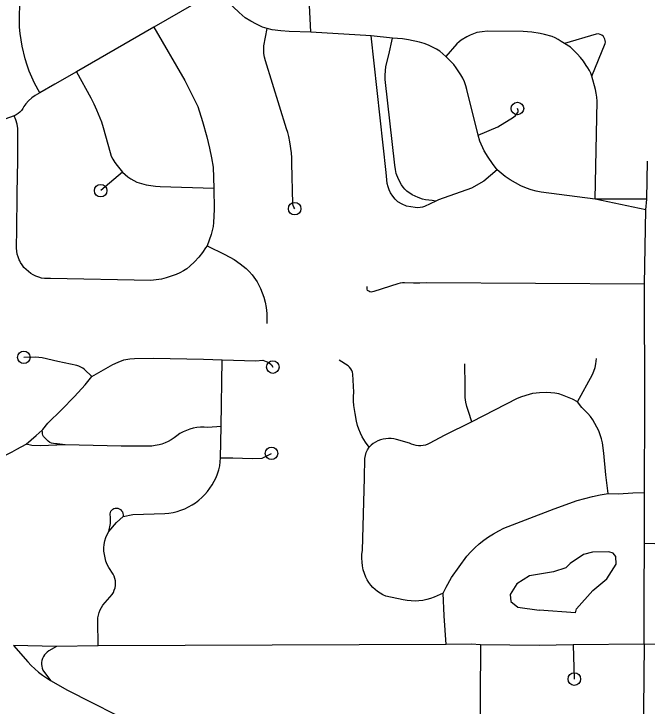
# Model space of a CAD drawing. Extents: x -19 to 366, y -4 to 359.
# Drawn here: x 149.785 to 150.262, y 191.643 to 192.164 of the extents above; entities that cross this region are included whole.
import ezdxf

# ---------------------------------------------------------------- set-up
doc = ezdxf.new("R2010")
doc.units = 0
for name, color, linetype in [('R_Striping', 7, 'Continuous'), ('R_Temp Easement', 7, 'Continuous'), ('Sheet Fence', 7, 'Continuous')]:
    doc.layers.add(name, color=color, linetype=linetype)

msp = doc.modelspace()

# ---------------------------------------------------------------- linework, layer by layer
at = {"layer": 'R_Striping'}
for points in [[(150.0087, 192.15018), (150.00738, 192.17591), (150.0074, 192.21015), (150.0074, 192.22523)], [(149.80451, 192.1046), (149.80046, 192.11189), (149.79843, 192.11634), (149.79656, 192.12087), (149.79493, 192.12548), (149.79349, 192.13016), (149.79117, 192.1396), (149.79032, 192.14434), (149.78968, 192.14912), (149.78927, 192.15393), (149.78913, 192.15875), (149.78941, 192.17456), (149.78994, 192.17997)], [(149.93884, 192.18214), (149.89036, 192.15392)], [(149.97572, 192.15298), (149.97225, 192.1541), (149.96783, 192.15621), (149.96349, 192.15853), (149.9593, 192.16108), (149.95463, 192.16515), (149.95012, 192.16941), (149.93884, 192.18214)], [(149.89036, 192.15392), (149.83215, 192.1204)], [(149.89036, 192.15392), (149.9137, 192.11384), (149.92355, 192.0942), (149.92708, 192.08291), (149.93034, 192.07152), (149.93235, 192.06281), (149.93377, 192.05565), (149.93498, 192.04845), (149.93557, 192.03264)], [(149.9965, 192.0173), (149.9958, 192.01844), (149.99534, 192.01969), (149.99508, 192.021), (149.99429, 192.05157), (149.99431, 192.05548), (149.99403, 192.05937), (149.99293, 192.06753), (149.99202, 192.07176), (149.99121, 192.07459), (149.9902, 192.07736), (149.97438, 192.12861), (149.97371, 192.13138), (149.97332, 192.1342), (149.97316, 192.13704), (149.97327, 192.13989), (149.97572, 192.15298)], [(150.0087, 192.15018), (149.99229, 192.15076), (149.98593, 192.15127), (149.97958, 192.15208), (149.97572, 192.15298)], [(150.05422, 192.1475), (150.0087, 192.15018)], [(150.19986, 192.14175), (150.19719, 192.14318), (150.19504, 192.14465), (150.19275, 192.1459), (150.19035, 192.1469), (150.18472, 192.14852), (150.1815, 192.1492), (150.1751, 192.15021), (150.17189, 192.15054), (150.16869, 192.15069), (150.14156, 192.15086), (150.13764, 192.15051), (150.13373, 192.14986), (150.13113, 192.14903), (150.1286, 192.14801), (150.12613, 192.1468), (150.12199, 192.14424), (150.1203, 192.14291), (150.11873, 192.14144), (150.11032, 192.13196)], [(150.22028, 192.11721), (150.23044, 192.1416), (150.23053, 192.14275), (150.23044, 192.1439), (150.23013, 192.14501), (150.22965, 192.14606), (150.229, 192.14701), (150.22789, 192.14788), (150.22664, 192.14852), (150.22527, 192.14887), (150.22372, 192.14875), (150.19986, 192.14175)], [(150.10274, 192.02303), (150.09431, 192.01892), (150.09274, 192.01839), (150.09111, 192.01812), (150.08912, 192.01802), (150.08713, 192.01811), (150.08068, 192.01927), (150.07737, 192.0207), (150.07415, 192.02236), (150.07214, 192.02446), (150.07032, 192.02674), (150.06871, 192.02916), (150.06764, 192.03147), (150.06681, 192.03387), (150.06624, 192.03634), (150.06548, 192.04445), (150.05422, 192.1475)], [(150.07022, 192.14576), (150.05422, 192.1475)], [(150.10274, 192.02303), (150.1, 192.02351), (150.09758, 192.02361), (150.09515, 192.02395), (150.09279, 192.02454), (150.08956, 192.02572), (150.08716, 192.02662), (150.0849, 192.02782), (150.08108, 192.03055), (150.07952, 192.03197), (150.0781, 192.03355), (150.07684, 192.03525), (150.07479, 192.03951), (150.073, 192.04388), (150.07237, 192.04692), (150.07195, 192.05), (150.06462, 192.11447), (150.06459, 192.11777), (150.06477, 192.12106), (150.06517, 192.12433), (150.06751, 192.13318), (150.07022, 192.14576)], [(150.11032, 192.13196), (150.10811, 192.13401), (150.10573, 192.13585), (150.1032, 192.13748), (150.09726, 192.14038), (150.09393, 192.14167), (150.09049, 192.14272), (150.08233, 192.14451), (150.07764, 192.14524), (150.07022, 192.14576)], [(150.22028, 192.11721), (150.2195, 192.11935), (150.21852, 192.12142), (150.21735, 192.12338), (150.21601, 192.12523), (150.21407, 192.12831), (150.21185, 192.1312), (150.20936, 192.13388), (150.20431, 192.13886), (150.19986, 192.14175)], [(150.13474, 192.07278), (150.12618, 192.10694), (150.12538, 192.10988), (150.12435, 192.11275), (150.12306, 192.11552), (150.12158, 192.11818), (150.11821, 192.12337), (150.11631, 192.12587), (150.1142, 192.1282), (150.11032, 192.13196)], [(149.83215, 192.1204), (149.8159, 192.1111), (149.80451, 192.1046)], [(149.83215, 192.1204), (149.8428, 192.10084), (149.84519, 192.0963), (149.84727, 192.09163), (149.85083, 192.08265), (149.85231, 192.07836), (149.85737, 192.05954), (149.85835, 192.05695), (149.85958, 192.05447), (149.861, 192.05209), (149.86266, 192.04986), (149.86683, 192.04491)], [(150.22291, 192.02459), (150.22432, 192.09838), (150.22412, 192.10133), (150.2237, 192.10425), (150.22311, 192.10714), (150.22028, 192.11721)], [(149.80451, 192.1046), (149.80099, 192.10263), (149.79844, 192.10072), (149.79607, 192.09857), (149.79391, 192.09622), (149.79248, 192.09424), (149.7916, 192.09272), (149.79058, 192.09131), (149.78941, 192.09003), (149.78807, 192.08889), (149.78663, 192.08791), (149.78507, 192.08711)], [(150.13474, 192.07278), (150.1495, 192.07881), (150.16124, 192.08613), (150.16279, 192.0875), (150.16457, 192.08973), (150.16485, 192.09049), (150.1649, 192.09129), (150.16471, 192.09208), (150.16429, 192.09277)], [(149.78507, 192.08711), (149.78157, 192.08605), (149.77815, 192.0847), (149.77486, 192.08307), (149.75497, 192.07183), (149.73843, 192.06277)], [(149.78932, 191.97809), (149.78895, 191.97885), (149.7881, 191.98095), (149.78749, 191.98313), (149.78707, 191.98535), (149.78686, 191.9876), (149.78686, 191.98987), (149.78713, 191.99985), (149.78738, 192.02893), (149.78799, 192.05353), (149.78802, 192.06447), (149.78803, 192.06565), (149.78802, 192.0778), (149.78736, 192.081), (149.78637, 192.08411), (149.78507, 192.08711)], [(150.14895, 192.04665), (150.14549, 192.05124), (150.14225, 192.05598), (150.13921, 192.06087), (150.13597, 192.06806), (150.13474, 192.07278)], [(150.2618, 192.02441), (150.26222, 192.05312)], [(149.86683, 192.04491), (149.85034, 192.0309)], [(149.86683, 192.04491), (149.86871, 192.04304), (149.87077, 192.04133), (149.87295, 192.03981), (149.87527, 192.03848), (149.87769, 192.03736), (149.88106, 192.03623), (149.8845, 192.03533), (149.888, 192.03468), (149.89152, 192.03428), (149.89508, 192.03412), (149.93557, 192.03264)], [(150.14895, 192.04665), (150.13904, 192.03812), (150.12972, 192.03286), (150.10484, 192.02405), (150.10274, 192.02303)], [(150.22291, 192.02459), (150.18216, 192.02967), (150.17842, 192.03043), (150.17474, 192.03144), (150.17113, 192.03268), (150.16693, 192.03457), (150.16284, 192.03665), (150.15884, 192.03892), (150.15514, 192.04161), (150.14895, 192.04665)], [(149.93557, 192.03264), (149.93593, 192.01668), (149.93544, 192.0069), (149.93504, 192.00381), (149.9344, 192.00076), (149.93356, 191.99777), (149.93043, 191.98925)], [(150.2609, 192.01636), (150.22291, 192.02459)], [(150.2618, 192.02441), (150.22291, 192.02459)], [(150.2609, 192.01636), (150.2618, 192.02441)], [(150.26006, 191.96054), (150.2609, 192.01636)], [(149.93043, 191.98925), (149.92938, 191.98792), (149.92696, 191.98423), (149.92422, 191.98075), (149.92098, 191.97727), (149.9175, 191.97402), (149.91515, 191.97211), (149.91261, 191.97042), (149.90993, 191.96895), (149.90715, 191.96773), (149.90352, 191.96637), (149.89979, 191.9652), (149.89603, 191.96422), (149.89207, 191.96363), (149.88805, 191.96335), (149.81255, 191.96478), (149.81031, 191.96466), (149.80805, 191.96477), (149.80582, 191.96511), (149.80372, 191.96564), (149.80154, 191.96644), (149.79952, 191.96743), (149.79759, 191.96861), (149.79412, 191.97148), (149.79255, 191.97313), (149.79167, 191.97428), (149.79117, 191.97492), (149.78995, 191.97683), (149.78932, 191.97809)], [(149.93043, 191.98925), (149.94384, 191.98289), (149.95099, 191.97893), (149.95547, 191.9757), (149.95981, 191.97228), (149.96225, 191.96992), (149.9645, 191.96737), (149.96816, 191.96228), (149.96956, 191.95978), (149.97075, 191.95718), (149.97317, 191.95073), (149.9743, 191.94685), (149.97511, 191.9429), (149.97548, 191.93839), (149.97557, 191.93387), (149.97545, 191.93089)], [(150.26006, 191.96054), (150.09584, 191.9614), (150.09087, 191.96115), (150.0859, 191.96112), (150.07926, 191.96149), (150.07758, 191.96145), (150.07593, 191.9612), (150.07431, 191.96075), (150.05615, 191.9549), (150.05519, 191.95461), (150.05417, 191.95456), (150.05315, 191.95474), (150.05224, 191.95516), (150.05141, 191.95578), (150.05112, 191.95671), (150.05102, 191.95767), (150.05114, 191.95864)], [(150.26004, 191.8037), (150.26033, 191.86927), (150.26006, 191.96054)], [(149.84376, 191.89083), (149.83822, 191.89616), (149.83689, 191.89716), (149.83546, 191.898), (149.83393, 191.89867), (149.83233, 191.89916), (149.81798, 191.90222), (149.80624, 191.90495), (149.80111, 191.90557), (149.79242, 191.90536)], [(149.84376, 191.89083), (149.8594, 191.89999), (149.86346, 191.90181), (149.86766, 191.90339), (149.8723, 191.90419), (149.87586, 191.90452), (149.89016, 191.90467), (149.92782, 191.90403), (149.94183, 191.90351)], [(149.94113, 191.85333), (149.94183, 191.90351)], [(149.94183, 191.90351), (149.96729, 191.90279), (149.97237, 191.90316), (149.97507, 191.90236), (149.97706, 191.90138), (149.9791, 191.89983), (149.98005, 191.89803)], [(150.0526, 191.83776), (150.04991, 191.84145), (150.04744, 191.8454), (150.04608, 191.84824), (150.0449, 191.85117), (150.04391, 191.85416), (150.04309, 191.8572), (150.04194, 191.86311), (150.04105, 191.86908), (150.04079, 191.87244), (150.04073, 191.87582), (150.04092, 191.87919), (150.04025, 191.89268), (150.03992, 191.89411), (150.03941, 191.89549), (150.03868, 191.89677), (150.03777, 191.89793), (150.0367, 191.89894), (150.02992, 191.90314)], [(150.20952, 191.87188), (150.22075, 191.89234), (150.22188, 191.89495), (150.22277, 191.89765), (150.2234, 191.90042), (150.22395, 191.90441)], [(150.13, 191.85681), (150.1273, 191.8646), (150.12627, 191.86824), (150.12545, 191.87169), (150.12485, 191.87516), (150.12497, 191.88379), (150.12478, 191.9005)], [(149.80617, 191.85051), (149.80686, 191.85113), (149.81058, 191.85586), (149.8208, 191.86579), (149.83056, 191.87599), (149.83863, 191.88476), (149.84376, 191.89083)], [(150.20952, 191.87188), (150.20584, 191.87378), (150.20205, 191.87547), (150.19817, 191.87696), (150.19535, 191.8778), (150.19244, 191.8784), (150.18952, 191.87876), (150.18655, 191.87887), (150.18095, 191.8787), (150.1783, 191.87846), (150.17569, 191.87802), (150.17312, 191.87739), (150.16735, 191.87558), (150.16419, 191.87427), (150.13, 191.85681)], [(150.23262, 191.80277), (150.23096, 191.81702), (150.22937, 191.83318), (150.22826, 191.84109), (150.22753, 191.84412), (150.22658, 191.84709), (150.22548, 191.84999), (150.22416, 191.85282), (150.22268, 191.85555), (150.22104, 191.85819), (150.21921, 191.86071), (150.21722, 191.86311), (150.21509, 191.86538), (150.21283, 191.8675), (150.20952, 191.87188)], [(150.13, 191.85681), (150.10913, 191.84645), (150.09841, 191.84066), (150.09678, 191.8399), (150.09506, 191.83933), (150.09332, 191.83896), (150.09153, 191.83878), (150.08973, 191.8388), (150.08794, 191.83902), (150.0862, 191.83943), (150.0845, 191.84004), (150.08289, 191.84083), (150.07324, 191.8436), (150.07124, 191.84402), (150.0692, 191.84424), (150.06716, 191.84427), (150.06513, 191.8441), (150.0631, 191.84373), (150.06115, 191.84318), (150.05923, 191.84244), (150.05741, 191.84151), (150.05569, 191.84042), (150.05407, 191.83916), (150.0526, 191.83776)], [(149.94113, 191.85333), (149.93096, 191.85266), (149.92824, 191.85284), (149.92549, 191.85279), (149.92277, 191.85251), (149.92009, 191.85202), (149.91746, 191.85131), (149.91488, 191.85038), (149.9124, 191.84924), (149.91, 191.84791), (149.90775, 191.84638), (149.9056, 191.84467), (149.90346, 191.84327), (149.9012, 191.84204), (149.89887, 191.84098), (149.89645, 191.84011), (149.89432, 191.83952), (149.89144, 191.83892), (149.8889, 191.83861), (149.88639, 191.8385), (149.86581, 191.83856), (149.82367, 191.83942)], [(149.94068, 191.82959), (149.94113, 191.85333)], [(149.79427, 191.8399), (149.80167, 191.84651), (149.80617, 191.85051)], [(149.82367, 191.83942), (149.81763, 191.84021), (149.81619, 191.84019), (149.81476, 191.84037), (149.81338, 191.84077), (149.81208, 191.84136), (149.81087, 191.84213), (149.80802, 191.84492), (149.80735, 191.8458), (149.80687, 191.84679), (149.80656, 191.84786), (149.80645, 191.84896), (149.80617, 191.85051)], [(149.74479, 191.82325), (149.76132, 191.82586), (149.76522, 191.82677), (149.76905, 191.82787), (149.77282, 191.82918), (149.77654, 191.83067), (149.78016, 191.83235), (149.78368, 191.83422), (149.7871, 191.83627), (149.79427, 191.8399)], [(149.82367, 191.83942), (149.80474, 191.83872), (149.79853, 191.83892), (149.79427, 191.8399)], [(150.10828, 191.7277), (150.10166, 191.7248), (150.09885, 191.72378), (150.09599, 191.72298), (150.09307, 191.72239), (150.0901, 191.72203), (150.08712, 191.72188), (150.08415, 191.72197), (150.08118, 191.72228), (150.07825, 191.72281), (150.06503, 191.72561), (150.06289, 191.72657), (150.06084, 191.72771), (150.05888, 191.72901), (150.05704, 191.73048), (150.05533, 191.73209), (150.05379, 191.73385), (150.05238, 191.73573), (150.05114, 191.73772), (150.05006, 191.73981), (150.04903, 191.74256), (150.04819, 191.74538), (150.0476, 191.74826), (150.04721, 191.75117), (150.04707, 191.75411), (150.04715, 191.75705), (150.04747, 191.75997), (150.049, 191.81473), (150.04928, 191.82911), (150.04973, 191.83141), (150.05043, 191.83363), (150.0514, 191.83576), (150.0526, 191.83776)], [(149.94068, 191.82959), (149.94994, 191.82964), (149.96447, 191.8293), (149.97204, 191.82952), (149.97901, 191.83305)], [(149.8672, 191.7855), (149.87448, 191.78694), (149.89871, 191.78767), (149.90178, 191.788), (149.90482, 191.78854), (149.90783, 191.78929), (149.91078, 191.79023), (149.91364, 191.79138), (149.91644, 191.79272), (149.91914, 191.79424), (149.92172, 191.79594), (149.92417, 191.79781), (149.92653, 191.79984), (149.92871, 191.80203), (149.93075, 191.80436), (149.93262, 191.80682), (149.93432, 191.8094), (149.93585, 191.81209), (149.93721, 191.81488), (149.93836, 191.81776), (149.93931, 191.8207), (149.94007, 191.82371), (149.94068, 191.82959)], [(150.10828, 191.7277), (150.1106, 191.73236), (150.1147, 191.73958), (150.12613, 191.75565), (150.12911, 191.75891), (150.13224, 191.76201), (150.13556, 191.76494), (150.13901, 191.76768), (150.1426, 191.77023), (150.14635, 191.77258), (150.15019, 191.77473), (150.15416, 191.77668), (150.17029, 191.78306), (150.19188, 191.79126), (150.20934, 191.79745), (150.21506, 191.79918), (150.22087, 191.80065), (150.22673, 191.80185), (150.23262, 191.80277)], [(150.23262, 191.80277), (150.24037, 191.8027), (150.25124, 191.80343), (150.26004, 191.8037)], [(150.25996, 191.76529), (150.26004, 191.8037)], [(149.85655, 191.77433), (149.85775, 191.7802), (149.85766, 191.78548), (149.85744, 191.78648), (149.85741, 191.78751), (149.85762, 191.78852), (149.85802, 191.78946), (149.85863, 191.7903), (149.85939, 191.79099), (149.8603, 191.79149), (149.86126, 191.7918), (149.8623, 191.79189), (149.86332, 191.79176), (149.86428, 191.79142), (149.86525, 191.79076), (149.86605, 191.78991), (149.86668, 191.78892), (149.86706, 191.78782), (149.86724, 191.78667), (149.8672, 191.7855)], [(149.85655, 191.77433), (149.86215, 191.78093), (149.8672, 191.7855)], [(149.84836, 191.68803), (149.84807, 191.70713), (149.84824, 191.70919), (149.84863, 191.71123), (149.84921, 191.71322), (149.84996, 191.71515), (149.85092, 191.71699), (149.85203, 191.71874), (149.85896, 191.72685), (149.85987, 191.72838), (149.8606, 191.73001), (149.86112, 191.73172), (149.86144, 191.73348), (149.86153, 191.73526), (149.86141, 191.73704), (149.86109, 191.73879), (149.86055, 191.74049), (149.85981, 191.74211), (149.85641, 191.7472), (149.85528, 191.74948), (149.85433, 191.75185), (149.85362, 191.75429), (149.8531, 191.75679), (149.85281, 191.75932), (149.85282, 191.76194), (149.85308, 191.76454), (149.85357, 191.7671), (149.85432, 191.7696), (149.85532, 191.77202), (149.85655, 191.77433)], [(150.25977, 191.68928), (150.2597, 191.72742), (150.25996, 191.76529)], [(150.34564, 191.76336), (150.31508, 191.76354), (150.25996, 191.76529)], [(150.11069, 191.68918), (150.10912, 191.71064), (150.10828, 191.7277)], [(150.11069, 191.68918), (149.84836, 191.68803)], [(150.13639, 191.689), (150.1298, 191.68935), (150.11069, 191.68918)], [(150.25977, 191.68928), (150.20636, 191.68877)], [(150.25977, 191.68928), (150.25908, 191.61586)], [(150.5159, 191.68411), (150.46696, 191.68528), (150.39707, 191.68695), (150.39567, 191.68698), (150.34496, 191.68848), (150.33456, 191.68862), (150.30819, 191.68897), (150.25977, 191.68928)], [(149.78476, 191.68832), (149.79549, 191.67615), (149.79804, 191.67343), (149.80072, 191.67085), (149.80352, 191.66842), (149.80645, 191.66613), (149.8095, 191.664), (149.81264, 191.66203)], [(149.81698, 191.68769), (149.78476, 191.68832)], [(149.81698, 191.68769), (149.81124, 191.68431), (149.81001, 191.68344), (149.8089, 191.68242), (149.80794, 191.68126), (149.80715, 191.67999), (149.80653, 191.67863), (149.8061, 191.67719), (149.80583, 191.67571), (149.80578, 191.67421), (149.80595, 191.67271), (149.80627, 191.67125), (149.80681, 191.66984), (149.81264, 191.66203)], [(149.84836, 191.68803), (149.81698, 191.68769)], [(150.13639, 191.689), (150.13599, 191.61039), (150.13564, 191.54398), (150.13545, 191.50744), (150.13578, 191.47107)], [(150.20636, 191.68877), (150.18067, 191.68842), (150.13639, 191.689)], [(150.20636, 191.68877), (150.20713, 191.66309)], [(149.81264, 191.66203), (149.82526, 191.65477), (149.87993, 191.62709)]]:
    msp.add_lwpolyline(points, dxfattribs=at)
for centre in [(150.16429, 192.09277), (149.85034, 192.0309), (149.9965, 192.0173), (149.79242, 191.90536), (149.98005, 191.89803), (149.97901, 191.83305), (150.20713, 191.66309)]:
    msp.add_circle(centre, 0.00473, dxfattribs=at)
at = {"layer": 'R_Temp Easement'}
for points in [[(150.20796, 191.71301), (150.20869, 191.71605), (150.22108, 191.72982), (150.23161, 191.73863), (150.23872, 191.74951), (150.23829, 191.75539), (150.23638, 191.75785), (150.23315, 191.75896), (150.22084, 191.75867), (150.21404, 191.75691), (150.20405, 191.75019), (150.20067, 191.74675), (150.19142, 191.74383), (150.17326, 191.74084), (150.16384, 191.73488), (150.15879, 191.72668), (150.15921, 191.72156), (150.16455, 191.71723), (150.18067, 191.71489)], [(150.20796, 191.71301), (150.18067, 191.71489)]]:
    msp.add_lwpolyline(points, dxfattribs=at)
at = {"layer": 'Sheet Fence'}
for points in [[(154.11585, 1.87092), (153.9063, 10.48743), (153.69602, 19.10409), (153.48501, 27.72087), (153.27327, 36.3378), (153.0608, 44.95486), (152.84759, 53.57206), (152.63366, 62.1894), (152.419, 70.80688), (152.20362, 79.42449), (151.98751, 88.04225), (151.77068, 96.66014), (151.55312, 105.27817), (151.33484, 113.89634), (151.11584, 122.51465), (150.89612, 131.13311), (150.67568, 139.7517), (150.45452, 148.37043), (150.23264, 156.98931), (150.01005, 165.60832), (149.78674, 174.22748), (149.56272, 182.84677), (149.33799, 191.46621), (149.11254, 200.0858), (148.88638, 208.70552), (148.65952, 217.32539), (148.43194, 225.9454), (148.20366, 234.56555), (147.97466, 243.18584), (147.74497, 251.80628), (147.51457, 260.42687), (147.28346, 269.04759), (147.05165, 277.66846), (146.81914, 286.28948), (146.58593, 294.91064), (146.35202, 303.53194), (146.11742, 312.15339), (145.88211, 320.77499), (145.64611, 329.39673), (145.40941, 338.01861), (145.17202, 346.64065)], [(0, 189.51617), (7.11214, 189.52059), (14.22427, 189.53386), (21.33637, 189.55597), (28.44845, 189.58693), (35.56048, 189.62672), (42.67245, 189.67537), (49.78436, 189.73285), (56.89619, 189.79918), (64.00793, 189.87436), (71.11958, 189.95838), (78.23111, 190.05124), (85.34253, 190.15294), (92.45381, 190.26349), (99.56495, 190.38288), (106.67593, 190.51112), (113.78675, 190.6482), (120.89739, 190.79412), (128.00785, 190.94888), (135.11811, 191.11248), (142.22816, 191.28493), (149.33799, 191.46621), (156.44759, 191.65634), (163.55694, 191.85531), (170.66605, 192.06312), (177.77489, 192.27977), (184.88345, 192.50526), (191.99173, 192.73959), (199.09971, 192.98276), (206.20739, 193.23477), (213.31474, 193.49561), (220.42177, 193.7653), (227.52845, 194.04382), (234.63479, 194.33118), (241.74076, 194.62738), (248.84635, 194.93241), (255.95157, 195.24628), (263.05638, 195.56898), (270.16079, 195.90052), (277.26478, 196.24089), (284.36834, 196.5901), (291.47147, 196.94814), (298.57414, 197.31501), (305.67635, 197.69072), (312.77809, 198.07525), (319.87934, 198.46862), (326.9801, 198.87082), (334.08035, 199.28185), (341.18009, 199.7017)]]:
    msp.add_spline(points, degree=3, dxfattribs=at)

doc.saveas('drawing.dxf')
